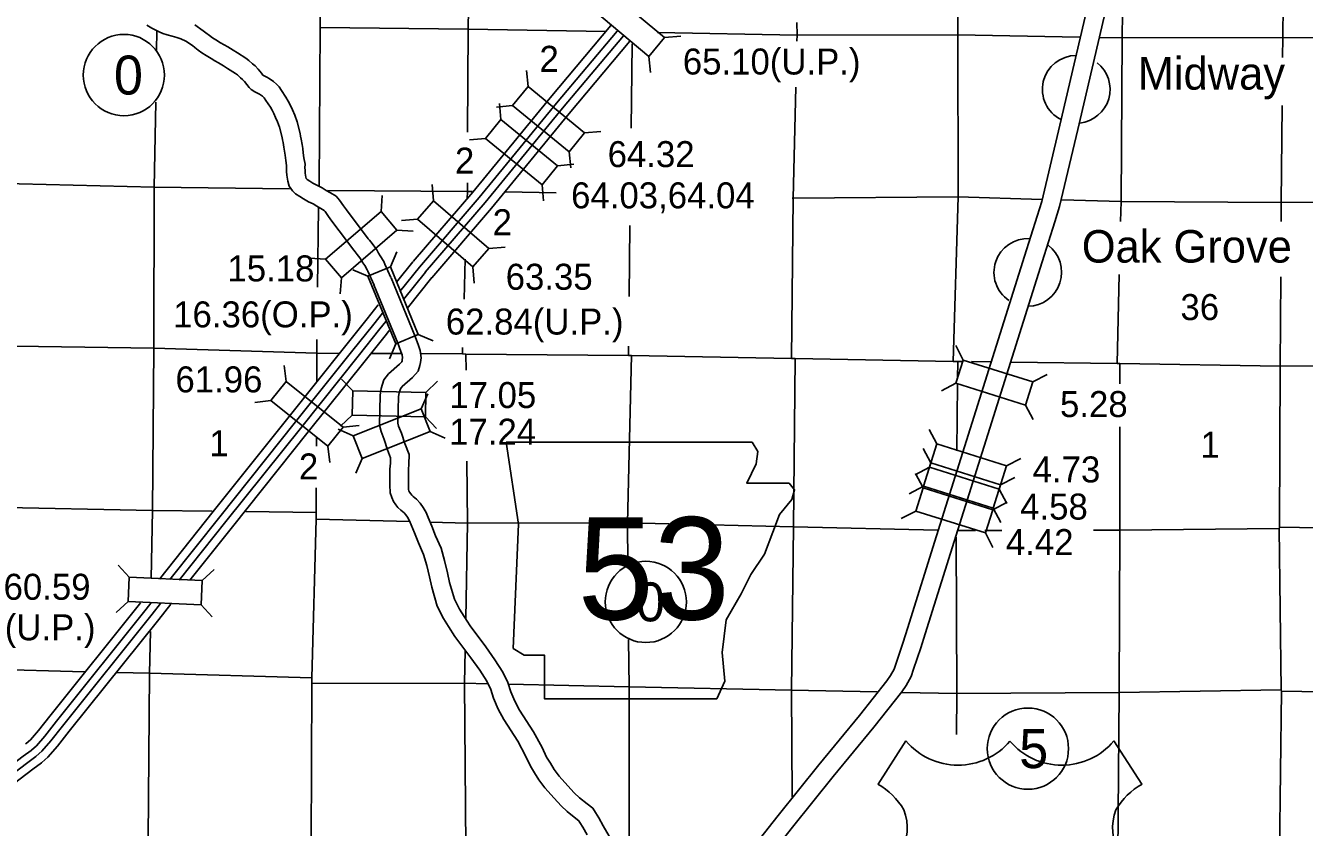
# Model space of a CAD drawing. Extents: x 369523 to 838377, y 495025 to 936819.
# Drawn here: x 538589 to 580153, y 714492 to 740554 of the extents above; entities that cross this region are included whole.
import ezdxf

# ---------------------------------------------------------------- set-up
doc = ezdxf.new("R2010")
doc.units = 0
for name, color, linetype in [('1', 7, 'Continuous'), ('22', 7, 'Continuous'), ('6', 7, 'Continuous'), ('DSN_DRFT_Common-Line', 7, 'Continuous'), ('DSN_DRFT_Junk-No-Plot', 7, 'Continuous'), ('Level 1', 7, 'Continuous'), ('Level 11', 7, 'Continuous'), ('Level 15', 7, 'Continuous'), ('Level 21', 7, 'Continuous'), ('Level 22', 7, 'Continuous'), ('Level 23', 7, 'Continuous')]:
    doc.layers.add(name, color=color, linetype=linetype)

msp = doc.modelspace()

# ---------------------------------------------------------------- linework, layer by layer
at = {"layer": '1'}
for centre, start, end in [((572737, 738481), 89.8294, 243.3603), ((572737, 738481), 275.9308, 51.9989), ((571162, 732533), 86.9756, 236.2155), ((571162, 732533), 270.4971, 53.2746)]:
    msp.add_arc(centre, 1100, start, end, dxfattribs=at)
at = {"layer": '22'}
msp.add_lwpolyline([(554212, 727016), (554612, 724351), (554434, 720310), (554790, 720088), (555456, 720088), (555456, 718667), (561051, 718667), (561318, 719244), (561229, 720177), (561362, 721243), (561851, 722086), (562162, 722708), (562606, 723374), (562872, 724085), (563094, 724662), (563494, 725151), (563583, 725461), (563405, 725684), (562028, 725684), (562339, 726305), (562384, 726705), (562199, 727012)], close=True, dxfattribs=at)
at = {"layer": '6'}
for p, q in [((567202, 717302), (566294, 715896)), ((573959, 717302), (574867, 715896))]:
    msp.add_line(p, q, dxfattribs=at)
for centre, radius, start, end in [((568895, 718725), 2211, 220.075, 319.6701), ((572266, 718725), 2211, 220.3299, 319.925), ((565106, 713856), 2361, 30.7809, 59.9883), ((576055, 713856), 2361, 120.0117, 149.2191), ((565626, 714479), 1618, 328.8105, 21.2108), ((575535, 714479), 1618, 158.7892, 211.1895)]:
    msp.add_arc(centre, radius, start, end, dxfattribs=at)
at = {"layer": 'DSN_DRFT_Common-Line'}
for centre in [(541784, 738945), (558748, 721822), (571166, 717052)]:
    msp.add_circle(centre, 1320, dxfattribs=at)
at = {"layer": 'Level 1'}
for points in [[(542527, 740563), (542689, 740474), (542780, 740424), (542933, 740351), (543051, 740298), (543188, 740258), (543350, 740209), (543505, 740164), (543639, 740123), (543793, 740051), (544011, 739902), (544086, 739844), (544202, 739758), (544317, 739665), (544462, 739578), (544617, 739483), (544743, 739408), (544859, 739341), (545023, 739241), (545154, 739159)], [(544090, 740574), (544363, 740388), (544448, 740323), (544571, 740231), (544661, 740158), (544773, 740091), (544927, 739996), (545046, 739925), (545164, 739858), (545338, 739752), (545472, 739668)], [(545477, 739665), (545746, 739489), (545848, 739418), (545968, 739309), (546047, 739241), (546152, 739133), (546253, 739011), (546302, 738946), (546340, 738922), (546435, 738872), (546509, 738832), (546647, 738736), (546748, 738653), (546833, 738559), (546905, 738440), (547053, 738224), (547128, 738096), (547203, 737951), (547263, 737815), (547340, 737646), (547414, 737424), (547511, 737050), (547529, 736963), (547550, 736861), (547576, 736693), (547596, 736559), (547615, 736421), (547638, 736256), (547673, 736051), (547670, 735929), (547672, 735851), (547681, 735761), (547701, 735623), (547711, 735588), (547726, 735565), (547737, 735554), (547826, 735496), (547922, 735435), (548053, 735365), (548230, 735282), (548364, 735196), (548498, 735120), (548679, 735008), (548797, 734882), (548926, 734691), (549024, 734560), (549728, 733626), (549771, 733576), (549851, 733473), (549941, 733348), (550001, 733262), (550062, 733155), (550117, 733074), (550231, 732885), (550264, 732803), (550463, 732366)], [(545148, 739163), (545410, 738991), (545473, 738948), (545571, 738858), (545637, 738803), (545705, 738732), (545782, 738639), (545856, 738541), (545920, 738478), (546038, 738403), (546152, 738343), (546195, 738320), (546285, 738257), (546333, 738218), (546349, 738200), (546399, 738116), (546546, 737902), (546602, 737807), (546661, 737692), (546715, 737569), (546781, 737426), (546838, 737253), (546927, 736911), (546942, 736842), (546959, 736756), (546983, 736603), (547002, 736474), (547021, 736339), (547045, 736164), (547072, 736008), (547069, 735930), (547073, 735812), (547085, 735689), (547113, 735495), (547160, 735334), (547262, 735178), (547364, 735081), (547500, 734993), (547618, 734917), (547784, 734829), (547940, 734755), (548055, 734682), (548190, 734605), (548295, 734540), (548326, 734506), (548437, 734343), (548544, 734199), (549260, 733250), (549306, 733196), (549371, 733113), (549451, 733003), (549493, 732942), (549553, 732837), (549611, 732751), (549692, 732617), (549712, 732567), (549916, 732117)], [(557558, 714205), (557361, 714541), (557219, 714803), (557112, 714973), (557021, 715113), (556843, 715254), (556587, 715458), (556418, 715618), (556210, 715842), (555931, 716157), (555769, 716373), (555645, 716582), (555525, 716775), (555375, 717086), (555102, 717594), (554647, 718305), (554491, 718590), (554360, 718902), (554268, 719200), (554100, 719539), (553845, 719944), (553547, 720356), (553038, 721042), (552842, 721347), (552693, 721581), (552529, 721908), (552370, 722447), (552304, 722769), (552210, 723165), (552091, 723566), (551912, 723972), (551790, 724286), (551676, 724564), (551604, 724726), (551514, 724888), (551417, 725033), (551298, 725157), (551185, 725249), (551141, 725294), (551108, 725334), (551072, 725386), (551048, 725436), (551037, 725471), (551033, 725630), (551033, 726122), (551044, 726299), (551055, 726616), (550912, 726969), (550806, 727305), (550714, 727536), (550690, 727636), (550709, 728493), (550727, 728616), (550773, 728750), (550827, 728820), (551162, 729119), (551347, 729324), (551403, 729502), (551427, 729606), (551441, 729758), (551413, 729991), (551356, 730157), (551249, 730451), (550467, 732356)], [(556838, 714246), (556701, 714501), (556607, 714649), (556572, 714703), (556470, 714783), (556192, 715005), (555991, 715196), (555765, 715439), (555466, 715777), (555270, 716038), (555132, 716270), (554999, 716486), (554840, 716813), (554584, 717290), (554131, 717999), (553950, 718330), (553796, 718696), (553709, 718977), (553576, 719246), (553348, 719608), (553063, 720001), (552545, 720700), (552336, 721023), (552170, 721285), (551969, 721687), (551788, 722301), (551718, 722639), (551630, 723010), (551526, 723359), (551358, 723742), (551233, 724063), (551123, 724330), (551067, 724459), (551002, 724575), (550947, 724656), (550891, 724715), (550782, 724804), (550692, 724894), (550627, 724976), (550552, 725083), (550490, 725212), (550439, 725369), (550433, 725623), (550433, 726141), (550445, 726329), (550451, 726509), (550347, 726765), (550240, 727104), (550141, 727355), (550089, 727571), (550110, 728542), (550141, 728757), (550237, 729037), (550384, 729230), (550738, 729546), (550814, 729629), (550824, 729660), (550833, 729701), (550837, 729749), (550825, 729857), (550790, 729957), (550689, 730234), (549912, 732128)]]:
    msp.add_lwpolyline(points, dxfattribs=at)
at = {"layer": 'Level 11'}
for points in [[(575814, 754509), (575675, 753486), (575528, 752438), (575381, 751172), (575308, 750735), (575258, 750394), (575120, 749776), (574202, 745855), (573327, 742146), (572207, 737315), (571618, 734835), (571470, 734355)], [(576426, 754557), (576269, 753404), (576123, 752362), (575976, 751088), (575901, 750641), (575848, 750285), (575705, 749642), (574787, 745718), (573911, 742010), (572792, 737178), (572197, 734678), (572044, 734179)], [(571055, 733056), (571472, 734359)], [(571627, 732873), (572043, 734176)], [(568195, 723965), (571055, 733055)], [(568767, 723785), (571627, 732875)], [(567254, 720961), (568195, 723964)], [(567827, 720782), (568767, 723785)], [(561227, 712572), (563048, 714877), (564369, 716531), (565690, 718127), (566583, 719260), (566699, 719426), (566817, 719638), (566880, 719830), (567113, 720515), (567255, 720962)], [(561693, 712194), (563518, 714504), (564835, 716152), (566157, 717750), (567066, 718902), (567209, 719108), (567369, 719397), (567449, 719640), (567683, 720328), (567827, 720781)]]:
    msp.add_lwpolyline(points, dxfattribs=at)
at = {"layer": 'Level 15'}
for points in [[(548126, 735352), (548163, 740488), (548169, 740554), (548227, 745787), (548230, 745867), (548262, 751015), (548254, 751149), (548331, 756370), (548332, 756502), (548333, 756557)], [(579443, 739520), (579449, 740167), (579500, 745484), (579495, 750855), (579500, 753294)], [(579393, 734183), (579396, 734806), (579427, 737956)], [(548080, 732050), (548111, 734629)], [(579369, 729487), (579384, 732392)], [(548770, 729900), (548054, 729902), (542754, 730064), (537499, 730147), (537440, 730152), (532170, 730190), (526933, 730368)], [(548054, 729902), (548060, 730345)], [(548050, 728982), (548054, 729902)], [(550797, 729893), (549824, 729896)], [(568736, 729633), (563597, 729735), (563481, 729736), (558283, 729827), (558187, 729834), (552900, 729870), (552788, 729886), (551439, 729891)], [(569044, 729636), (568887, 729638), (568736, 729633)], [(569954, 729624), (569328, 729632)], [(611114, 729446), (605862, 729450), (605712, 729446), (600661, 729428), (600499, 729422), (595471, 729467), (595097, 729469), (590101, 729490), (589869, 729484), (584791, 729506), (584731, 729507), (579369, 729487), (574152, 729573), (574064, 729573), (570613, 729616)], [(579270, 687010), (579307, 692315), (579310, 692379), (579248, 697636), (579374, 702872), (579369, 702934), (579349, 708170), (579351, 708274), (579357, 713634), (579348, 713672), (579404, 718915), (579393, 718967), (579333, 724212), (579338, 724254), (579369, 729487)], [(548040, 726878), (548042, 727153)], [(547827, 709352), (547884, 713841), (547876, 713973), (547890, 719173), (547895, 719350), (548031, 724509), (548031, 724730), (548034, 725528)]]:
    msp.add_lwpolyline(points, dxfattribs=at)
at = {"layer": 'Level 21'}
for p, q in [((559355, 740162), (559881, 740209)), ((558848, 739553), (558895, 739028)), ((554919, 738571), (554867, 739097)), ((554417, 737959), (553892, 737907)), ((554040, 737499), (553988, 738025)), ((556756, 737064), (557282, 737116)), ((553538, 736887), (553012, 736835)), ((556254, 736452), (556306, 735926)), ((555877, 735993), (556403, 736044)), ((551845, 734861), (551805, 735387)), ((555375, 735380), (555427, 734855)), ((550142, 734507), (550182, 735034)), ((551328, 734260), (550802, 734221)), ((550658, 733906), (551184, 733867)), ((550449, 732710), (550653, 733197)), ((553646, 733312), (554173, 733351)), ((548340, 732958), (547813, 732998)), ((548856, 732358), (548816, 731831)), ((549716, 732409), (549229, 732613)), ((553130, 732711), (553170, 732185)), ((551350, 730511), (551838, 730308)), ((550618, 730211), (550414, 729724)), ((569063, 729682), (568818, 730150)), ((547055, 728983), (546996, 729508)), ((549225, 728684), (548860, 729066)), ((571329, 728969), (571797, 729213)), ((551601, 728632), (551982, 728997)), ((568825, 728926), (568357, 728682)), ((546560, 728365), (546036, 728306)), ((551448, 728095), (551659, 728579)), ((571091, 728213), (571335, 727745)), ((549208, 727893), (548826, 727528)), ((551583, 727840), (551948, 727458)), ((549239, 727222), (548754, 727432)), ((548911, 727500), (549436, 727559)), ((568205, 726955), (567960, 727423)), ((551739, 727358), (552224, 727148)), ((548417, 726882), (548475, 726357)), ((568010, 726337), (567766, 726805)), ((549529, 726485), (549319, 726001)), ((567967, 726199), (567499, 725955)), ((570471, 726242), (570939, 726486)), ((567757, 725531), (567513, 726000)), ((570277, 725624), (570745, 725868)), ((567773, 725581), (567304, 725337)), ((570233, 725486), (570477, 725018)), ((570023, 724818), (570491, 725062)), ((570039, 724868), (570283, 724400)), ((567519, 724776), (567051, 724532)), ((569786, 724063), (570030, 723595)), ((541955, 722623), (541598, 723012)), ((544329, 722519), (544718, 722876)), ((541920, 721831), (541531, 721475)), ((544294, 721728), (544651, 721338))]:
    msp.add_line(p, q, dxfattribs=at)
for points in [[(559355, 740162), (557531, 741684), (557023, 741076), (558848, 739553)], [(554417, 737959), (556254, 736452), (556756, 737064), (554919, 738571)], [(553538, 736887), (555375, 735380), (555877, 735993), (554040, 737499)], [(551328, 734260), (553130, 732711), (553646, 733312), (551845, 734861)], [(550142, 734507), (548340, 732958), (548856, 732358), (550658, 733906)], [(551350, 730511), (550449, 732710), (549716, 732409), (550618, 730211)], [(568825, 728926), (571091, 728213), (571329, 728969), (569063, 729682)], [(548911, 727500), (547055, 728983), (546560, 728365), (548417, 726882)], [(549208, 727893), (551583, 727840), (551601, 728632), (549225, 728684)], [(551448, 728095), (549239, 727222), (549529, 726485), (551739, 727358)], [(570471, 726242), (568205, 726955), (567967, 726199), (570233, 725486)], [(570277, 725624), (568010, 726337), (567773, 725581), (570039, 724868)], [(570023, 724818), (567757, 725531), (567519, 724776), (569786, 724063)], [(544329, 722519), (541955, 722623), (541920, 721831), (544294, 721728)]]:
    msp.add_lwpolyline(points, close=True, dxfattribs=at)
at = {"layer": 'Level 22'}
for points in [[(552955, 737091), (552969, 740438), (553061, 745683), (553075, 751013), (553056, 756337), (553203, 761737)], [(569112, 758180), (569082, 756142), (568994, 750800), (568921, 745439), (568885, 740250), (568900, 734983), (568736, 729633)], [(574178, 734181), (574194, 734833), (574229, 740152), (574271, 743465)], [(542857, 740370), (542846, 739742)], [(557451, 740358), (552969, 740438), (548163, 740488)], [(563663, 740246), (559129, 740328)], [(563658, 740049), (563663, 740246), (563660, 740657)], [(572845, 740177), (568885, 740250), (563663, 740246)], [(558304, 739965), (558268, 737224)], [(605862, 729450), (605920, 734688), (606040, 739936), (600734, 739988), (595398, 740052), (590038, 740109), (584719, 740111), (579449, 740167), (574229, 740152), (573488, 740165)], [(563481, 729736), (563533, 734948), (563621, 738555)], [(542818, 738061), (542772, 735302), (542754, 730064)], [(527022, 735715), (532229, 735545), (537497, 735430), (542772, 735302), (547164, 735247)], [(552940, 734926), (552947, 735163), (552948, 735441)], [(548408, 735193), (552947, 735163), (553106, 735161)], [(554176, 735145), (555837, 735121)], [(563509, 734949), (563533, 734948)], [(563533, 734948), (568900, 734983), (571617, 734906)], [(572270, 734887), (574194, 734833), (579396, 734806), (584721, 734836), (590019, 734786), (595385, 734732), (600714, 734701), (605920, 734688)], [(558230, 734054), (558207, 731752)], [(552841, 731657), (552880, 732957)], [(574064, 729573), (574135, 732461)], [(542676, 722582), (542715, 724795), (542754, 730064)], [(552788, 729886), (552794, 730089)], [(552900, 729870), (552905, 729354)], [(558190, 730138), (558187, 729834)], [(558165, 723039), (558153, 724395), (558283, 729827)], [(563597, 729735), (563545, 724262), (563479, 718955), (563502, 715473)], [(568887, 729638), (568881, 729072)], [(574152, 729573), (574152, 728907)], [(568880, 728896), (568858, 726731)], [(574153, 727513), (574155, 724151), (574127, 718876), (574090, 713613), (574126, 708334), (574060, 703033), (574037, 697714)], [(552932, 726391), (552951, 724382), (552896, 721280)], [(526839, 725095), (532073, 724959), (537424, 724900), (542715, 724795), (544659, 724771)], [(545745, 724758), (548031, 724730)], [(551083, 724430), (548031, 724509)], [(568239, 724151), (563545, 724262), (558153, 724395), (552951, 724382), (551744, 724413)], [(568888, 724137), (569466, 724138)], [(569768, 724139), (570317, 724140)], [(573294, 724148), (574155, 724151), (579333, 724212)], [(611061, 723726), (605877, 724111), (600566, 724093), (595055, 724118), (589799, 724165), (584538, 724160), (579338, 724254)], [(568833, 723929), (568859, 718843), (568845, 717517)], [(542541, 712200), (542574, 714115), (542621, 719500), (542645, 720856)], [(558193, 712924), (558209, 713793), (558201, 719065), (558187, 720601)], [(552878, 720247), (552859, 719179), (552900, 713853), (552889, 708567), (552873, 707404)], [(531145, 719667), (532041, 719638), (537363, 719631), (540506, 719553)], [(541554, 719527), (542621, 719500), (547895, 719350)], [(547890, 719173), (552859, 719179), (553597, 719163)], [(554284, 719149), (558201, 719065), (563479, 718955), (566271, 718897)], [(567072, 718880), (568859, 718843)], [(579393, 718967), (574127, 718876), (568859, 718843)], [(579404, 718915), (584705, 718837), (589899, 718877), (595172, 718796), (600516, 718788), (605778, 718757), (611076, 718430)]]:
    msp.add_lwpolyline(points, dxfattribs=at)
at = {"layer": 'Level 23'}
for points in [[(557613, 740553), (555637, 738204), (553123, 735139), (551182, 732881)], [(557821, 740373), (555849, 738028), (553333, 734962), (551390, 732701)], [(558018, 740219), (556041, 737869), (553525, 734801), (551580, 732538)], [(558230, 740043), (556253, 737693), (553735, 734624), (551788, 732359)], [(550647, 732214), (551173, 732870)], [(550756, 731910), (551387, 732698)], [(550872, 731655), (551582, 732542)], [(550988, 731360), (551797, 732370)], [(548957, 730103), (549692, 731022), (550053, 731473)], [(549187, 729949), (549907, 730850), (550189, 731203)], [(549395, 729809), (550102, 730694), (550293, 730933)], [(549624, 729656), (550317, 730522), (550409, 730638)], [(542937, 722560), (544686, 724759), (547152, 727843), (548957, 730103)], [(543279, 722549), (544901, 724588), (547367, 727672), (549187, 729949)], [(543585, 722533), (545096, 724432), (547563, 727515), (549395, 729809)], [(543930, 722524), (545311, 724261), (547777, 727344), (549624, 729656)], [(538589, 717204), (538607, 717218), (538749, 717341), (539006, 717637), (539373, 718112), (542295, 721753), (542327, 721793)], [(538767, 716994), (538780, 717003), (538944, 717147), (539218, 717462), (539589, 717942), (542510, 721582), (542665, 721776)], [(538923, 716798), (538937, 716808), (539121, 716970), (539412, 717304), (539786, 717788), (542705, 721426), (542979, 721770)], [(539119, 716602), (539317, 716775), (539624, 717129), (540002, 717617), (542920, 721254), (543315, 721751)], [(535600, 714408), (536157, 714982), (536654, 715398), (538510, 716804), (538767, 716994)], [(535781, 714236), (536327, 714799), (536810, 715202), (538659, 716604), (538923, 716798)], [(536408, 714507), (536981, 714987), (538824, 716383), (539109, 716594), (539119, 716602)]]:
    msp.add_lwpolyline(points, dxfattribs=at)

# ---------------------------------------------------------------- texts
at = {"layer": '1'}
for s, p in [('Midway', (574735, 738472)), ('Oak Grove', (572917, 732850))]:
    msp.add_text(s, height=1056, dxfattribs=at).set_placement(p)
at = {"layer": '22'}
msp.add_text('53', height=3326.4, dxfattribs=at).set_placement((556531, 721248))
at = {"layer": 'DSN_DRFT_Common-Line'}
for s, p in [('0', (541461, 738312)), ('0', (558425, 721189)), ('5', (570883, 716419))]:
    msp.add_text(s, height=1267, dxfattribs=at).set_placement(p)
at = {"layer": 'DSN_DRFT_Junk-No-Plot'}
for s, p in [('65.10(U.P.)', (559950, 738963)), ('64.32', (557507, 735953)), ('64.03,64.04', (556319, 734613)), ('15.18', (545150, 732238)), ('63.35', (554193, 731967)), ('16.36(O.P.)', (543386, 730744)), ('62.84(U.P.)', (552247, 730511)), ('61.96', (543460, 728632)), ('17.05', (552360, 728123)), ('5.28', (572209, 727829)), ('17.24', (552356, 726931)), ('4.73', (571320, 725704)), ('4.58', (570913, 724497)), ('4.42', (570450, 723343)), ('60.59', (537874, 721891)), ('(U.P.)', (537913, 720573))]:
    msp.add_text(s, height=844.8, dxfattribs=at).set_placement(p)
at = {"layer": 'Level 21'}
for p in [(555291, 739050), (552545, 735741), (553768, 733739), (547473, 725801)]:
    msp.add_text('2', height=845, dxfattribs=at).set_placement(p)
at = {"layer": 'Level 22'}
for s, height, p in [('36', 844.8, (576123, 730982)), ('1', 845, (544561, 726557)), ('1', 845, (576775, 726507))]:
    msp.add_text(s, height=height, dxfattribs=at).set_placement(p)

doc.saveas('drawing.dxf')
